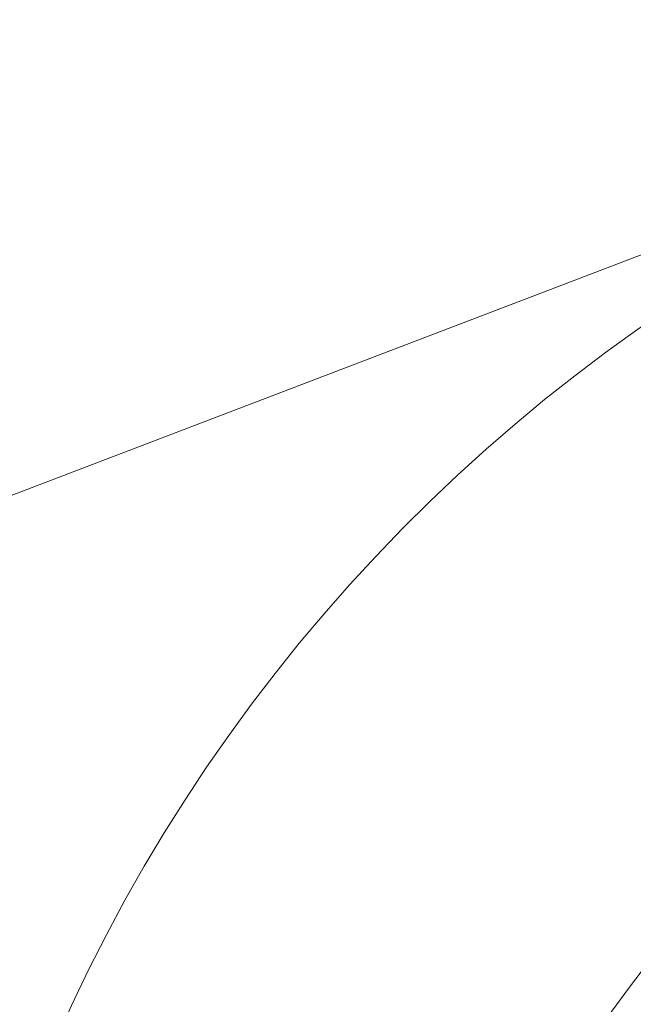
# Model space of a CAD drawing. Header units: inches. Extents: x 382808 to 408593, y -18409 to -9482.
# Tile 327 of 438: x 405141.09 to 405142.8, y -17215.54 to -17212.8. Entities that reach past the tile are written whole.
import ezdxf

# ---------------------------------------------------------------- set-up
doc = ezdxf.new("R2010")
doc.units = ezdxf.units.IN
doc.header["$LTSCALE"] = 2
doc.header["$MEASUREMENT"] = 0
doc.layers.add('!!!LOZAMET_Nr_pióra__9', color=220, linetype='CONTINUOUS', lineweight=0)

msp = doc.modelspace()

# ---------------------------------------------------------------- linework, layer by layer
at = {"layer": '!!!LOZAMET_Nr_pióra__9', "color": 7, "linetype": 'Continuous', "lineweight": 0}
msp.add_line((405143.6555, -17213.1338), (405137.7432, -17215.3896), dxfattribs=at)
for radius in [3.435, 2.9873]:
    msp.add_circle((405145.544, -17217.5457), radius, dxfattribs=at)
for radius, start, end in [(4.75, 191.4482, 168.5518), (3.045, 185.3512, 174.6488)]:
    msp.add_arc((405145.544, -17217.5457), radius, start, end, dxfattribs=at)

doc.saveas('drawing.dxf')
